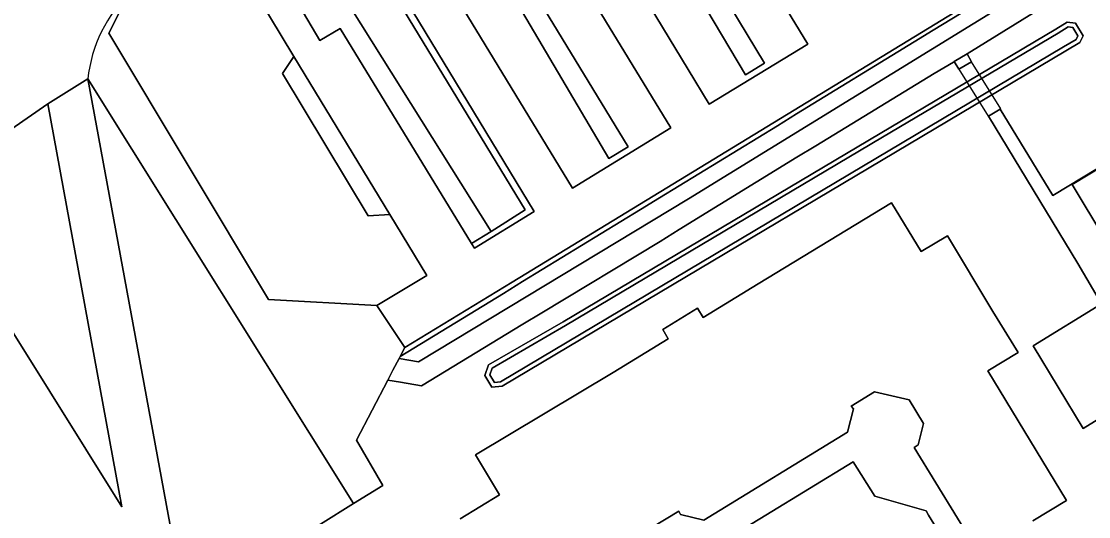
# Model space of a CAD drawing. Extents: x 158132 to 159664, y 385256 to 387218.
# Drawn here: x 158558.9 to 158675.2, y 386749.8 to 386803.8 of the extents above; entities that cross this region are included whole.
import ezdxf

# ---------------------------------------------------------------- set-up
doc = ezdxf.new("R2010")
doc.units = 0
for name, color, linetype in [('IMGEO_Dek', 7, 'Continuous'), ('IMGEO_Groenvoorziening', 7, 'Continuous'), ('IMGEO_Oever', 7, 'Continuous'), ('IMGEO_Pand', 7, 'Continuous'), ('IMGEO_Parkeervlak_open', 7, 'Continuous'), ('IMGEO_Rijbaan_lokaal_gesloten', 7, 'Continuous'), ('IMGEO_Rijbaan_lokaal_open', 7, 'Continuous'), ('IMGEO_Voetpad_open', 7, 'Continuous'), ('IMGEO_Waterloop', 7, 'Continuous')]:
    doc.layers.add(name, color=color, linetype=linetype)

msp = doc.modelspace()

# ---------------------------------------------------------------- linework, layer by layer
at = {"layer": 'IMGEO_Dek'}
msp.add_lwpolyline([(158662.41, 386799.41), (158661.04, 386798.6), (158664.23, 386793.47), (158664.26, 386793.49), (158665.56, 386794.25), (158665.61, 386794.28)], close=True, dxfattribs=at)
at = {"layer": 'IMGEO_Groenvoorziening'}
for points in [[(158612.05, 386841.27), (158637.79, 386798.01), (158639.85, 386799.25), (158611.51, 386846.18)], [(158602.77, 386823.04), (158622.88, 386788.87), (158625, 386790.16), (158602.9, 386826.46)], [(158679.27, 386799.74), (158675.13, 386806.7), (158673.19, 386807.26), (158661.93, 386800.29), (158662.41, 386799.41), (158661.04, 386798.6), (158660.54, 386799.43), (158660.44, 386799.37), (158658.36, 386798.14), (158645.46, 386790.27), (158643.39, 386789.02), (158630.55, 386781.13), (158628.47, 386779.83), (158615.58, 386772.04), (158613.51, 386770.8), (158602.49, 386764.07), (158600.17, 386764.48), (158598.81, 386764.72), (158595.4, 386758.15), (158598.25, 386753.23), (158595.06, 386751.27), (158577.07, 386740.01)], [(158682.06, 386764.04), (158674.59, 386759.45), (158669.14, 386768.44), (158676.6, 386773.03), (158673.99, 386777.44), (158664.26, 386793.49), (158665.56, 386794.25), (158671.29, 386784.84), (158680.83, 386790.6)], [(158606.68, 386749.58), (158610.97, 386752.22), (158608.37, 386756.55), (158623.38, 386765.55), (158629.36, 386769.21), (158628.76, 386770.22), (158632.56, 386772.54), (158633.18, 386771.55), (158639.18, 386775.19), (158653.7, 386784.05), (158656.95, 386778.72), (158659.8, 386780.45), (158664.76, 386772.2), (158667.49, 386767.72), (158664.21, 386765.71), (158672.78, 386751.6), (158669.11, 386749.37)], [(158663.24, 386745.81), (158656.18, 386757.38), (158656.61, 386757.66), (158657.18, 386759.99), (158655.61, 386762.55), (158651.85, 386763.43), (158649.32, 386761.88), (158649.57, 386761.58), (158648.92, 386759.04), (158633.23, 386749.44), (158630.71, 386750.07), (158630.52, 386750.43), (158626.03, 386747.71)], [(158635.54, 386747.27), (158640.02, 386750), (158649.51, 386755.79), (158651.9, 386752.05), (158657.46, 386750.46), (158657.74, 386750), (158662.9, 386741.64)]]:
    msp.add_lwpolyline(points, dxfattribs=at)
for points in [[(158593.68, 386816.35), (158591.5, 386819.95), (158591.15, 386820.04), (158590.58, 386820.04), (158583.8, 386814.63), (158591.41, 386801.74), (158593.62, 386803.05), (158607.93, 386779.62), (158610.05, 386780.91), (158589.44, 386813.85)], [(158588.57, 386799.98), (158580.83, 386812.85), (158573.43, 386808.4), (158571.57, 386807.1), (158569.65, 386805.05), (158568.38, 386802.55), (158585.81, 386773.51), (158597.62, 386772.83), (158603.04, 386776.13), (158599.02, 386782.78), (158596.66, 386782.63), (158587.34, 386798.13)], [(158672.14, 386811.91), (158670.85, 386811.12), (158671.1, 386810.71), (158658.25, 386802.85), (158656.17, 386801.58), (158643.35, 386793.73), (158641.26, 386792.45), (158628.43, 386784.59), (158626.33, 386783.31), (158613.49, 386775.46), (158611.4, 386774.17), (158600.14, 386767.28), (158600.03, 386767.08), (158602.16, 386766.71), (158631.58, 386784.47), (158671.46, 386809.03), (158671.57, 386809.41), (158671.93, 386811.41), (158672.03, 386811.72)], [(158611.25, 386764.05), (158610.15, 386763.93), (158609.37, 386765.23), (158609.77, 386766.36), (158617.93, 386771.08), (158652.46, 386791.61), (158671.6, 386802.98), (158672.85, 386803.73), (158673.76, 386803.64), (158674.59, 386802.25), (158674.22, 386801.5), (158672.71, 386800.6)]]:
    msp.add_lwpolyline(points, close=True, dxfattribs=at)
at = {"layer": 'IMGEO_Oever'}
for points in [[(158609.37, 386765.23), (158610.15, 386763.93), (158611.25, 386764.05), (158672.71, 386800.6), (158674.22, 386801.5), (158674.59, 386802.25), (158673.76, 386803.64), (158672.85, 386803.73), (158671.6, 386802.98), (158652.46, 386791.61), (158617.93, 386771.08), (158609.77, 386766.36)], [(158609.92, 386765.29), (158610.18, 386766.02), (158618.18, 386770.65), (158652.72, 386791.18), (158671.85, 386802.55), (158672.97, 386803.21), (158673.46, 386803.17), (158674.02, 386802.23), (158673.84, 386801.86), (158672.45, 386801.03), (158611.09, 386764.54), (158610.42, 386764.46)]]:
    msp.add_lwpolyline(points, close=True, dxfattribs=at)
at = {"layer": 'IMGEO_Pand'}
for points in [[(158566.1, 386797.56), (158576.75, 386739.81), (158577.07, 386740.01), (158595.06, 386751.27)], [(158561.73, 386794.82), (158557.72, 386792.05), (158556.86, 386791.47), (158547.79, 386786.1), (158549.96, 386782.63), (158569.83, 386750.88)], [(158687.4, 386762.71), (158690.71, 386764.69), (158688.24, 386768.81), (158691.55, 386770.8), (158680, 386790.03), (158673.39, 386786.05)]]:
    msp.add_lwpolyline(points, close=True, dxfattribs=at)
for points in [[(158669.11, 386749.37), (158672.78, 386751.6), (158664.21, 386765.71), (158667.49, 386767.72), (158664.76, 386772.2), (158659.8, 386780.45), (158656.95, 386778.72), (158653.7, 386784.05), (158639.18, 386775.19), (158633.18, 386771.55), (158632.56, 386772.54), (158628.76, 386770.22), (158629.36, 386769.21), (158623.38, 386765.55), (158608.37, 386756.55), (158610.97, 386752.22), (158606.68, 386749.58)], [(158626.03, 386747.71), (158630.52, 386750.43), (158630.71, 386750.07), (158633.23, 386749.44), (158648.92, 386759.04), (158649.57, 386761.58), (158649.32, 386761.88), (158651.85, 386763.43), (158655.61, 386762.55), (158657.18, 386759.99), (158656.61, 386757.66), (158656.18, 386757.38), (158663.24, 386745.81)]]:
    msp.add_lwpolyline(points, dxfattribs=at)
at = {"layer": 'IMGEO_Parkeervlak_open'}
for points in [[(158606.26, 386840.32), (158631.54, 386798.59), (158633.83, 386794.79), (158644.57, 386801.34), (158615.21, 386849.52)], [(158611.51, 386846.18), (158639.85, 386799.25), (158637.79, 386798.01), (158612.05, 386841.27)], [(158596.37, 386822.78), (158600.82, 386815.43), (158618.92, 386785.65), (158629.65, 386792.2), (158606.17, 386830.71)], [(158602.9, 386826.46), (158625, 386790.16), (158622.88, 386788.87), (158602.77, 386823.04)]]:
    msp.add_lwpolyline(points, dxfattribs=at)
for points in [[(158593.68, 386816.35), (158589.44, 386813.85), (158610.05, 386780.91), (158613.78, 386783.29)], [(158588.57, 386799.98), (158587.34, 386798.13), (158596.66, 386782.63), (158599.02, 386782.78)]]:
    msp.add_lwpolyline(points, close=True, dxfattribs=at)
at = {"layer": 'IMGEO_Rijbaan_lokaal_gesloten'}
for points in [[(158615.21, 386849.52), (158644.57, 386801.34)], [(158644.57, 386801.34), (158633.83, 386794.79), (158631.54, 386798.59), (158606.26, 386840.32)], [(158606.17, 386830.71), (158629.65, 386792.2), (158618.92, 386785.65)], [(158618.92, 386785.65), (158600.82, 386815.43), (158596.37, 386822.78)], [(158592.35, 386820.08), (158614.74, 386783.09), (158608.24, 386779.1), (158607.93, 386779.62), (158593.62, 386803.05), (158591.41, 386801.74), (158583.8, 386814.63), (158580.83, 386812.85), (158588.57, 386799.98), (158599.02, 386782.78), (158603.04, 386776.13), (158597.62, 386772.83), (158600.64, 386768.25), (158612.34, 386775.4), (158670.85, 386811.12), (158672.14, 386811.91), (158672.9, 386812.37)], [(158617.51, 386655.71), (158613.99, 386660.11), (158610.03, 386664.81), (158607.32, 386668.41), (158603.99, 386673.11), (158601.68, 386676.71), (158598.35, 386682.13), (158595.11, 386687.85), (158592.67, 386692.66), (158590.55, 386697.3), (158586.7, 386706.94), (158581.45, 386721.35), (158578.72, 386732.03), (158577.68, 386737.05), (158577.07, 386740.01), (158576.75, 386739.81), (158566.1, 386797.56), (158561.73, 386794.82), (158569.83, 386750.88), (158549.96, 386782.63)], [(158556.9, 386794.28), (158557.72, 386792.05), (158561.73, 386794.82), (158566.1, 386797.56)], [(158662.9, 386741.64), (158657.74, 386750), (158657.46, 386750.46), (158651.9, 386752.05), (158649.51, 386755.79), (158640.02, 386750), (158635.54, 386747.27)]]:
    msp.add_lwpolyline(points, dxfattribs=at)
msp.add_arc((158581.83, 386795.74), 15.84, 134.381, 173.4281, dxfattribs=at)
at = {"layer": 'IMGEO_Rijbaan_lokaal_open'}
msp.add_lwpolyline([(158641.26, 386792.45), (158643.35, 386793.73), (158656.17, 386801.58), (158658.25, 386802.85), (158671.1, 386810.71), (158670.85, 386811.12), (158612.34, 386775.4), (158600.64, 386768.25), (158600.14, 386767.28), (158611.4, 386774.17), (158613.49, 386775.46), (158626.33, 386783.31), (158628.43, 386784.59)], close=True, dxfattribs=at)
at = {"layer": 'IMGEO_Voetpad_open'}
for points in [[(158568.38, 386802.55), (158569.65, 386805.05), (158571.57, 386807.1), (158573.43, 386808.4), (158580.83, 386812.85), (158583.8, 386814.63), (158590.58, 386820.04), (158591.15, 386820.04), (158591.5, 386819.95), (158593.68, 386816.35), (158613.78, 386783.29), (158610.05, 386780.91), (158607.93, 386779.62), (158608.24, 386779.1), (158614.74, 386783.09), (158592.35, 386820.08)], [(158672.9, 386812.37), (158672.14, 386811.91), (158672.03, 386811.72), (158671.93, 386811.41), (158671.57, 386809.41), (158671.46, 386809.03), (158631.58, 386784.47), (158602.16, 386766.71), (158600.03, 386767.08), (158599.36, 386765.78), (158598.81, 386764.72), (158600.17, 386764.48), (158602.49, 386764.07), (158613.51, 386770.8), (158615.58, 386772.04), (158628.47, 386779.83), (158630.55, 386781.13)], [(158630.55, 386781.13), (158643.39, 386789.02), (158645.46, 386790.27), (158658.36, 386798.14), (158660.44, 386799.37), (158660.54, 386799.43), (158661.93, 386800.29), (158673.19, 386807.26), (158675.13, 386806.7), (158679.27, 386799.74)], [(158566.1, 386797.56), (158595.06, 386751.27), (158598.25, 386753.23), (158595.4, 386758.15), (158598.81, 386764.72), (158599.36, 386765.78), (158600.03, 386767.08), (158600.14, 386767.28), (158600.64, 386768.25), (158597.62, 386772.83), (158585.81, 386773.51), (158568.38, 386802.55)]]:
    msp.add_lwpolyline(points, dxfattribs=at)
for points in [[(158661.93, 386800.29), (158660.54, 386799.43), (158661.04, 386798.6), (158662.41, 386799.41)], [(158662.41, 386799.41), (158661.04, 386798.6), (158664.23, 386793.47), (158664.26, 386793.49), (158665.56, 386794.25), (158665.61, 386794.28)], [(158664.26, 386793.49), (158673.99, 386777.44), (158676.6, 386773.03), (158669.14, 386768.44), (158674.59, 386759.45), (158682.06, 386764.04), (158686.02, 386757.64), (158688.05, 386758.9), (158688.75, 386757.74), (158689.74, 386756.09), (158692.14, 386757.54), (158693.83, 386758.56), (158694.59, 386757.31), (158699.69, 386760.43), (158697.73, 386763.6), (158700.14, 386764.98), (158699.63, 386765.83), (158696.85, 386764.13), (158689.31, 386776.58), (158680.83, 386790.6), (158671.29, 386784.84), (158665.56, 386794.25)], [(158673.39, 386786.05), (158680, 386790.03), (158691.55, 386770.8), (158688.24, 386768.81), (158690.71, 386764.69), (158687.4, 386762.71)]]:
    msp.add_lwpolyline(points, close=True, dxfattribs=at)
msp.add_arc((158581.83, 386795.74), 15.84, 134.381, 173.4281, dxfattribs=at)
at = {"layer": 'IMGEO_Waterloop'}
msp.add_lwpolyline([(158609.92, 386765.29), (158610.42, 386764.46), (158611.09, 386764.54), (158672.45, 386801.03), (158673.84, 386801.86), (158674.02, 386802.23), (158673.46, 386803.17), (158672.97, 386803.21), (158671.85, 386802.55), (158652.72, 386791.18), (158618.18, 386770.65), (158610.18, 386766.02)], close=True, dxfattribs=at)

doc.saveas('drawing.dxf')
